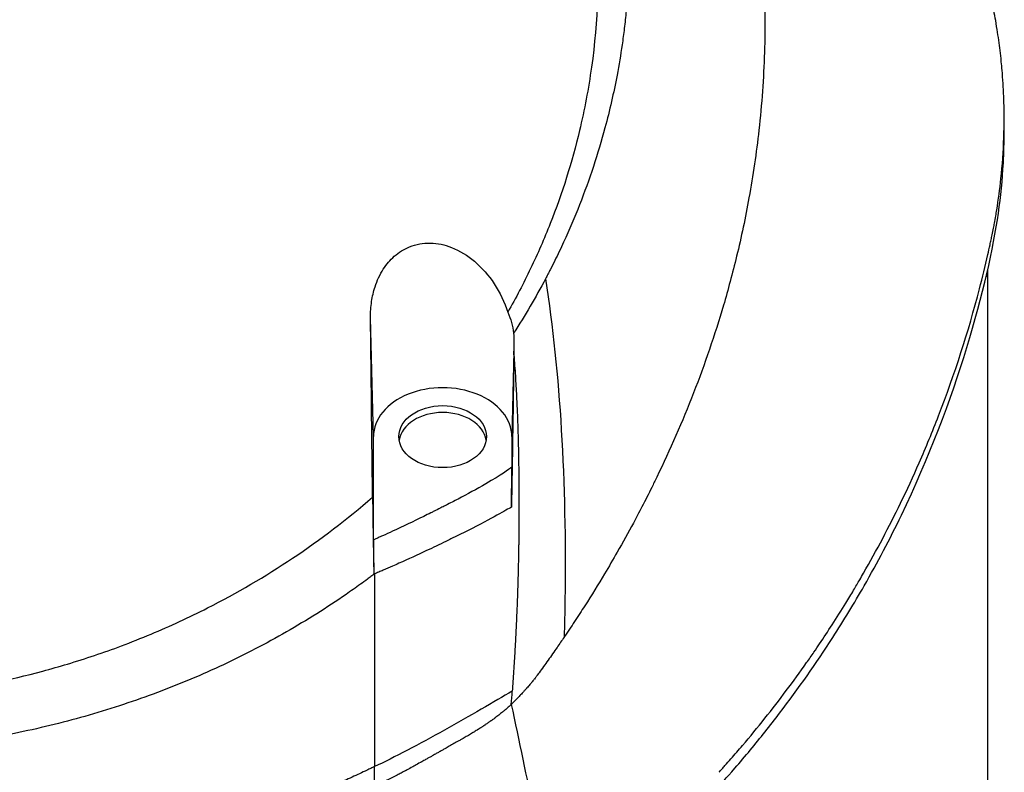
# Model space of a CAD drawing. Header units: millimetres. Extents: x 0 to 4378, y 0 to 2397.
# Tile 473 of 977: x 764 to 814, y 1211 to 1249. Entities that reach past the tile are written whole.
import ezdxf

# ---------------------------------------------------------------- set-up
doc = ezdxf.new("R2010")
doc.units = ezdxf.units.MM
doc.header["$LTSCALE"] = 0.2

# ---------------------------------------------------------------- blocks, each defined once
blk = doc.blocks.new('Blk$A14R2-0W24V')
for p, q in [((59.86, 743.523), (59.86, 744.231)), ((59, 736.439), (59, 661.9)), ((27.494, 727.904), (27.344, 734)), ((34.703, 732.295), (34.594, 727.904)), ((27.494, 722.607), (27.494, 727.904)), ((34.594, 727.904), (34.594, 726.337)), ((27.544, 709.981), (27.544, 710.975))]:
    blk.add_line(p, q)
for centre, major_axis, ratio, start_param, end_param in [((-0.149, 736.1), (59.149, 0), 0.050782, 6.283182, 6.324292), ((-0.149, 736.1), (59.149, 0), 0.99871, 0, 0.005663), ((31.044, 727.904), (3.55, 0), 0.707107, 0, 3.141593), ((31.044, 727.551), (2.25, 0), 0.707107, 0.111341, 3.030252), ((-117.941, 743), (107.627, -121.629), 0.893418, 0.714774, 0.719281)]:
    blk.add_ellipse(centre, major_axis=major_axis, ratio=ratio, start_param=start_param, end_param=end_param)
blk.add_ellipse((31.044, 727.904), major_axis=(-2.25, 0), ratio=0.707107)
for points, knots in [([(-0.102, 795.575), (-0.079, 795.575), (-0.037, 795.575), (0.055, 795.575), (0.095, 795.575), (0.213, 795.574), (0.292, 795.574), (0.528, 795.572), (0.685, 795.57), (1.158, 795.561), (1.473, 795.552), (2.418, 795.516), (3.047, 795.479), (4.931, 795.333), (6.184, 795.187), (9.917, 794.603), (12.376, 794.021), (15.453, 793.033), (16.132, 792.798), (17.574, 792.263), (18.333, 791.958), (19.949, 791.26), (20.798, 790.864), (22.587, 789.962), (23.526, 789.449), (26.898, 787.454), (29.213, 785.788), (31.93, 783.434), (32.492, 782.923), (33.59, 781.873), (34.125, 781.336), (35.677, 779.702), (36.653, 778.571), (37.789, 777.124), (38.003, 776.844), (38.391, 776.327), (38.563, 776.092), (38.931, 775.582), (39.128, 775.302), (39.418, 774.881), (39.513, 774.742), (39.696, 774.47), (39.789, 774.33), (39.975, 774.047), (40.065, 773.909), (40.243, 773.633), (40.332, 773.493), (40.508, 773.213), (40.596, 773.071), (40.85, 772.657), (41.016, 772.38), (41.252, 771.976), (41.336, 771.831), (41.499, 771.547), (41.579, 771.407), (41.724, 771.149), (41.796, 771.019), (42.041, 770.572), (42.221, 770.232), (42.433, 769.825), (42.501, 769.691), (42.658, 769.384), (42.741, 769.216), (42.872, 768.95), (42.915, 768.861), (43.11, 768.46), (43.265, 768.13), (43.449, 767.728), (43.488, 767.642), (43.566, 767.469), (43.604, 767.383), (43.718, 767.125), (43.794, 766.951), (44.163, 766.092), (44.446, 765.388), (44.849, 764.31), (44.978, 763.95), (45.167, 763.408), (45.229, 763.226), (45.351, 762.86), (45.411, 762.677), (45.499, 762.403), (45.529, 762.311), (45.586, 762.131), (45.614, 762.039), (45.669, 761.86), (45.695, 761.774), (45.749, 761.597), (45.776, 761.507), (45.917, 761.03), (46.015, 760.682), (46.208, 759.958), (46.299, 759.598), (46.43, 759.056), (46.472, 758.876), (46.551, 758.526), (46.591, 758.346), (46.647, 758.08), (46.665, 757.995), (46.749, 757.59), (46.812, 757.262), (47.292, 754.643), (47.676, 751.575), (47.516, 746.29), (47.421, 744.958), (47.143, 742.469), (46.974, 741.313), (46.583, 739.154), (46.371, 738.153), (46.024, 736.722), (45.913, 736.288), (45.688, 735.45), (45.574, 735.046), (44.561, 731.601), (43.392, 728.633), (41.949, 725.65), (41.862, 725.473), (41.612, 724.968), (41.444, 724.637), (41.197, 724.162), (41.122, 724.018), (40.976, 723.74), (40.903, 723.604), (40.566, 722.977), (40.288, 722.475), (39.79, 721.606), (39.574, 721.236), (39.024, 720.318), (38.686, 719.77), (38.168, 718.96), (37.993, 718.69), (37.728, 718.288), (37.639, 718.154), (37.505, 717.953), (37.46, 717.887), (37.393, 717.787), (37.37, 717.753), (37.315, 717.671), (37.29, 717.635), (37.28, 717.62)], [0.000001, 0.000001, 0.000001, 0.000001, 0.007145, 0.007145, 0.012487, 0.012487, 0.023172, 0.023172, 0.044526, 0.044526, 0.087152, 0.087152, 0.172519, 0.172519, 0.343296, 0.343296, 0.684832, 0.684832, 0.782442, 0.782442, 0.893925, 0.893925, 1.020792, 1.020792, 1.165754, 1.165754, 1.5523, 1.5523, 1.656, 1.656, 1.759472, 1.759472, 1.962548, 1.962548, 2.010788, 2.010788, 2.051037, 2.051037, 2.098595, 2.098595, 2.121977, 2.121977, 2.144106, 2.144106, 2.165078, 2.165078, 2.185897, 2.185897, 2.206927, 2.206927, 2.249257, 2.249257, 2.267476, 2.267476, 2.284385, 2.284385, 2.298691, 2.298691, 2.334972, 2.334972, 2.351514, 2.351514, 2.372635, 2.372635, 2.384046, 2.384046, 2.433545, 2.433545, 2.447203, 2.447203, 2.460457, 2.460457, 2.48758, 2.48758, 2.604591, 2.604591, 2.662837, 2.662837, 2.692059, 2.692059, 2.721315, 2.721315, 2.736067, 2.736067, 2.75119, 2.75119, 2.765744, 2.765744, 2.781644, 2.781644, 2.845833, 2.845833, 2.904565, 2.904565, 2.933488, 2.933488, 2.964036, 2.964036, 2.978504, 2.978504, 3.032725, 3.032725, 3.464483, 3.464483, 3.610423, 3.610423, 3.738069, 3.738069, 3.849625, 3.849625, 3.89841, 3.89841, 3.944167, 3.944167, 4.289561, 4.289561, 4.31145, 4.31145, 4.352034, 4.352034, 4.36965, 4.36965, 4.386161, 4.386161, 4.448116, 4.448116, 4.494326, 4.494326, 4.563724, 4.563724, 4.598531, 4.598531, 4.615935, 4.615935, 4.624637, 4.624637, 4.628988, 4.628988, 4.635352, 4.635352, 4.635352, 4.635352]), ([(-0.102, 792.023), (0.126, 792.023), (0.76, 792.024), (2.23, 791.95), (2.812, 791.906), (3.78, 791.811), (4.167, 791.768), (6.086, 791.525), (7.621, 791.246), (10.141, 790.651), (11.142, 790.378), (13.444, 789.661), (14.738, 789.19), (17.695, 787.952), (19.335, 787.141), (23.015, 785.015), (25.007, 783.622), (27.355, 781.651), (27.846, 781.219), (28.801, 780.334), (29.264, 779.884), (29.827, 779.309), (29.938, 779.195), (30.165, 778.957), (30.28, 778.835), (30.504, 778.595), (30.615, 778.475), (30.938, 778.12), (31.148, 777.884), (31.561, 777.407), (31.765, 777.167), (32.071, 776.795), (32.177, 776.665), (32.385, 776.406), (32.488, 776.276), (32.798, 775.882), (33.003, 775.613), (33.402, 775.078), (33.598, 774.809), (33.963, 774.292), (34.132, 774.046), (34.385, 773.668), (34.468, 773.543), (34.735, 773.134), (34.909, 772.859), (35.251, 772.304), (35.419, 772.024), (35.746, 771.464), (35.904, 771.184), (36.218, 770.614), (36.361, 770.345), (36.581, 769.92), (36.658, 769.768), (36.797, 769.491), (36.86, 769.362), (36.991, 769.094), (37.059, 768.951), (37.26, 768.522), (37.389, 768.239), (37.639, 767.671), (37.759, 767.387), (37.995, 766.812), (38.109, 766.523), (38.329, 765.948), (38.435, 765.657), (38.64, 765.076), (38.738, 764.787), (38.927, 764.206), (39.025, 763.891), (39.161, 763.431), (39.203, 763.286), (39.282, 763.01), (39.321, 762.867), (39.659, 761.62), (39.907, 760.499), (40.187, 758.873), (40.262, 758.378), (40.387, 757.415), (40.439, 756.948), (40.521, 756.041), (40.553, 755.602), (40.588, 754.96), (40.597, 754.753), (40.613, 754.344), (40.618, 754.144), (40.626, 753.753), (40.629, 753.559), (40.631, 752.991), (40.626, 752.609), (40.607, 751.895), (40.593, 751.542), (40.555, 750.858), (40.531, 750.527), (40.491, 750.046), (40.477, 749.892), (40.433, 749.439), (40.401, 749.143), (40.331, 748.571), (40.294, 748.29), (40.178, 747.491), (40.091, 746.97), (39.821, 745.543), (39.615, 744.643), (39.015, 742.412), (38.58, 741.092), (37.815, 739.152), (37.542, 738.512), (37.105, 737.563), (36.955, 737.248), (36.723, 736.78), (36.645, 736.624), (36.526, 736.391), (36.486, 736.314), (36.425, 736.198), (36.405, 736.159), (36.364, 736.082), (36.344, 736.044), (36.324, 736.005)], [0.000002, 0.000002, 0.000002, 0.000002, 0.068396, 0.068396, 0.113225, 0.113225, 0.143068, 0.143068, 0.261804, 0.261804, 0.340398, 0.340398, 0.445112, 0.445112, 0.58476, 0.58476, 0.770646, 0.770646, 0.820914, 0.820914, 0.870505, 0.870505, 0.882769, 0.882769, 0.895757, 0.895757, 0.908699, 0.908699, 0.933689, 0.933689, 0.958342, 0.958342, 0.971541, 0.971541, 0.985008, 0.985008, 1.012116, 1.012116, 1.039467, 1.039467, 1.064342, 1.064342, 1.077017, 1.077017, 1.103525, 1.103525, 1.129763, 1.129763, 1.156377, 1.156377, 1.183318, 1.183318, 1.195097, 1.195097, 1.205034, 1.205034, 1.215755, 1.215755, 1.236325, 1.236325, 1.256757, 1.256757, 1.277456, 1.277456, 1.298369, 1.298369, 1.31914, 1.31914, 1.338917, 1.338917, 1.348349, 1.348349, 1.358318, 1.358318, 1.436393, 1.436393, 1.470506, 1.470506, 1.502489, 1.502489, 1.53257, 1.53257, 1.546517, 1.546517, 1.559977, 1.559977, 1.573067, 1.573067, 1.598315, 1.598315, 1.621948, 1.621948, 1.64382, 1.64382, 1.654133, 1.654133, 1.674222, 1.674222, 1.692702, 1.692702, 1.72678, 1.72678, 1.786154, 1.786154, 1.875164, 1.875164, 1.919672, 1.919672, 1.941935, 1.941935, 1.953066, 1.953066, 1.958631, 1.958631, 1.961414, 1.961414, 1.964192, 1.964192, 1.964192, 1.964192]), ([(45.228, 710.683), (45.238, 710.694), (45.368, 710.839), (45.432, 710.91), (45.483, 710.967), (45.635, 711.138), (45.736, 711.252), (46.037, 711.596), (46.235, 711.825), (46.823, 712.518), (47.207, 712.984), (48.331, 714.393), (49.044, 715.346), (49.848, 716.489), (49.975, 716.671), (50.195, 716.991), (50.29, 717.131), (50.602, 717.595), (50.818, 717.922), (51.266, 718.616), (51.503, 718.991), (51.869, 719.588), (52.003, 719.808), (52.241, 720.208), (52.346, 720.386), (52.514, 720.675), (52.578, 720.785), (53.321, 722.081), (53.953, 723.278), (54.875, 725.178), (55.195, 725.871), (55.85, 727.365), (56.181, 728.167), (57.324, 731.121), (58.023, 733.298), (58.746, 736.075), (58.888, 736.657), (59.061, 737.412), (59.099, 737.582), (59.154, 737.831), (59.172, 737.916), (59.209, 738.086), (59.227, 738.173), (59.269, 738.376), (59.292, 738.487), (59.331, 738.687), (59.347, 738.772), (59.385, 738.979), (59.408, 739.103), (59.447, 739.33), (59.464, 739.433), (59.567, 740.07), (59.639, 740.605), (59.77, 741.837), (59.819, 742.534), (59.867, 743.938), (59.865, 744.645), (59.821, 745.804), (59.793, 746.257), (59.746, 746.812), (59.736, 746.915), (59.709, 747.204), (59.689, 747.39), (59.626, 747.935), (59.578, 748.294), (59.492, 748.851), (59.459, 749.051), (59.394, 749.424), (59.362, 749.596), (59.313, 749.849), (59.298, 749.928), (59.268, 750.075), (59.255, 750.14), (59.225, 750.281), (59.209, 750.359), (59.148, 750.642), (59.103, 750.85), (58.982, 751.39), (58.905, 751.719), (58.773, 752.266), (58.718, 752.488), (58.615, 752.89), (58.57, 753.065), (58.482, 753.401), (58.439, 753.559), (58.351, 753.879), (58.307, 754.04), (58.191, 754.448), (58.123, 754.686), (57.986, 755.148), (57.92, 755.367), (57.762, 755.876), (57.671, 756.165), (57.444, 756.862), (57.306, 757.27), (56.302, 760.138), (55.269, 762.568), (53.82, 765.421), (53.578, 765.881), (53.208, 766.565), (53.086, 766.787), (52.42, 767.979), (51.849, 768.939), (50.939, 770.373), (50.624, 770.854), (49.912, 771.906), (49.513, 772.475), (48.776, 773.487), (48.443, 773.93), (47.454, 775.212), (46.777, 776.042), (44.785, 778.354), (43.405, 779.808), (40.724, 782.352), (39.455, 783.462), (37.499, 785.029), (36.861, 785.519), (34.947, 786.931), (33.627, 787.828), (30.962, 789.485), (29.622, 790.25), (28.025, 791.081), (27.814, 791.19), (27.602, 791.297)], [-6.38032, -6.38032, -6.38032, -6.38032, -6.37821, -6.37821, -6.369846, -6.369846, -6.353117, -6.353117, -6.319657, -6.319657, -6.25276, -6.25276, -6.118821, -6.118821, -6.093562, -6.093562, -6.074245, -6.074245, -6.02934, -6.02934, -5.977241, -5.977241, -5.946683, -5.946683, -5.922148, -5.922148, -5.906985, -5.906985, -5.744468, -5.744468, -5.651851, -5.651851, -5.545767, -5.545767, -5.263109, -5.263109, -5.188236, -5.188236, -5.166424, -5.166424, -5.156096, -5.156096, -5.145051, -5.145051, -5.130591, -5.130591, -5.12026, -5.12026, -5.104932, -5.104932, -5.092289, -5.092289, -5.026821, -5.026821, -4.941899, -4.941899, -4.85599, -4.85599, -4.800726, -4.800726, -4.788117, -4.788117, -4.765241, -4.765241, -4.721287, -4.721287, -4.696404, -4.696404, -4.675122, -4.675122, -4.664727, -4.664727, -4.65667, -4.65667, -4.64693, -4.64693, -4.620997, -4.620997, -4.580201, -4.580201, -4.553194, -4.553194, -4.530725, -4.530725, -4.50998, -4.50998, -4.488898, -4.488898, -4.457903, -4.457903, -4.429176, -4.429176, -4.391259, -4.391259, -4.337563, -4.337563, -4.012989, -4.012989, -3.949041, -3.949041, -3.91815, -3.91815, -3.78308, -3.78308, -3.714321, -3.714321, -3.631782, -3.631782, -3.566461, -3.566461, -3.442027, -3.442027, -3.2143, -3.2143, -3.028646, -3.028646, -2.942037, -2.942037, -2.774506, -2.774506, -2.616657, -2.616657, -2.592701, -2.592701, -2.592701, -2.592701]), ([(-0.102, 788.899), (-0.073, 788.899), (-0.05, 788.899), (0.001, 788.899), (0.027, 788.899), (0.104, 788.899), (0.156, 788.899), (0.311, 788.898), (0.414, 788.896), (0.728, 788.891), (0.937, 788.885), (1.592, 788.861), (2.038, 788.836), (3.597, 788.718), (4.724, 788.578), (7.384, 788.135), (8.926, 787.786), (11.398, 787.083), (12.352, 786.775), (14.431, 786.022), (15.551, 785.562), (17.307, 784.751), (17.96, 784.43), (19.399, 783.673), (20.182, 783.229), (21.981, 782.128), (22.985, 781.452), (24.768, 780.129), (25.556, 779.496), (27.169, 778.096), (27.985, 777.323), (29.629, 775.624), (30.447, 774.693), (31.974, 772.772), (32.685, 771.783), (34.002, 769.745), (34.609, 768.694), (35.701, 766.559), (36.188, 765.477), (37.052, 763.267), (37.429, 762.139), (39.032, 756.384), (39.351, 751.603), (38.529, 745.767), (38.323, 744.68), (37.68, 741.985), (37.179, 740.391), (36.257, 738.055), (35.922, 737.286), (35.195, 735.769), (34.804, 735.021), (34.388, 734.286)], [0.000001, 0.000001, 0.000001, 0.000001, 0.008819, 0.008819, 0.017845, 0.017845, 0.035907, 0.035907, 0.072142, 0.072142, 0.145603, 0.145603, 0.301293, 0.301293, 0.697737, 0.697737, 1.249707, 1.249707, 1.602664, 1.602664, 2.030274, 2.030274, 2.287608, 2.287608, 2.606643, 2.606643, 3.037233, 3.037233, 3.398935, 3.398935, 3.802667, 3.802667, 4.249499, 4.249499, 4.690315, 4.690315, 5.13136, 5.13136, 5.56388, 5.56388, 5.998967, 5.998967, 7.754062, 7.754062, 8.158838, 8.158838, 8.768034, 8.768034, 9.073949, 9.073949, 9.380631, 9.380631, 9.380631, 9.380631]), ([(45.228, 709.975), (45.266, 710.018), (45.599, 710.384), (46.308, 711.202), (46.571, 711.512), (47.347, 712.446), (47.85, 713.076), (49.305, 714.98), (50.207, 716.264), (51.63, 718.475), (52.165, 719.356), (53.362, 721.448), (53.996, 722.654), (57.421, 729.741), (59.051, 735.795), (59.686, 740.226), (59.772, 741.092), (59.846, 742.48), (59.86, 743.002), (59.86, 743.523)], [0.000001, 0.000001, 0.000001, 0.000001, 0.0213239, 0.0213239, 0.0342097, 0.0342097, 0.0599716, 0.0599716, 0.1113356, 0.1113356, 0.1451792, 0.1451792, 0.190053, 0.190053, 0.4062821, 0.4062821, 0.4585403, 0.4585403, 0.4899172, 0.4899172, 0.4899172, 0.4899172]), ([(27.344, 734), (27.341, 734.283), (27.359, 734.564), (27.438, 735.096), (27.495, 735.347), (27.677, 735.911), (27.818, 736.219), (28.158, 736.744), (28.346, 736.967), (28.796, 737.362), (29.058, 737.526), (29.683, 737.778), (30.043, 737.842), (30.782, 737.828), (31.147, 737.75), (31.926, 737.448), (32.324, 737.2), (33.066, 736.57), (33.404, 736.177), (33.982, 735.296), (34.218, 734.8), (34.388, 734.286)], [-1.145302, -1.145302, -1.145302, -1.145302, -1.059491, -1.059491, -0.980714, -0.980714, -0.876445, -0.876445, -0.785249, -0.785249, -0.687794, -0.687794, -0.572651, -0.572651, -0.457465, -0.457465, -0.316409, -0.316409, -0.162715, -0.162715, -0.000001, -0.000001, -0.000001, -0.000001]), ([(58.999, 736.435), (58.999, 736.366), (59, 736.297), (59, 736.185), (59, 736.142), (59, 736.1)], [0.998396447, 0.998396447, 0.998396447, 0.998396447, 0.999388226, 0.999388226, 1, 1, 1, 1]), ([(36.324, 736.005), (36.071, 735.529), (35.808, 735.057), (35.261, 734.125), (34.977, 733.663), (34.683, 733.208)], [0.000026, 0.000026, 0.000026, 0.000026, 0.1679092, 0.1679092, 0.336286, 0.336286, 0.336286, 0.336286]), ([(36.324, 736.005), (37.073, 731.139), (37.404, 725.642), (37.311, 718.89), (37.298, 718.259), (37.28, 717.62)], [-1, -1, -1, -1, -0.092566, -0.092566, 0, 0, 0, 0]), ([(34.388, 734.286), (34.463, 734.113), (34.525, 733.937), (34.624, 733.576), (34.661, 733.393), (34.683, 733.208)], [-0.1192454, -0.1192454, -0.1192454, -0.1192454, -0.0596227, -0.0596227, 0, 0, 0, 0]), ([(27.446, 724.797), (27.428, 726.338), (27.411, 727.873), (27.377, 730.942), (27.36, 732.472), (27.344, 734)], [0.000001, 0.000001, 0.000001, 0.000001, 0.4635264, 0.4635264, 0.9270517, 0.9270517, 0.9270517, 0.9270517]), ([(34.683, 733.208), (34.692, 733.054), (34.698, 732.9), (34.701, 732.745), (34.704, 732.595), (34.705, 732.445), (34.703, 732.295)], [-0.09380006, -0.09380006, -0.09380006, -0.09380006, -0.04608725, -0.04608725, -0.04608725, -0.000001, -0.000001, -0.000001, -0.000001]), ([(34.7, 732.109), (34.7, 732.14), (34.701, 732.171), (34.702, 732.233), (34.702, 732.264), (34.703, 732.295)], [-0.0189743, -0.0189743, -0.0189743, -0.0189743, -0.00948198, -0.00948198, -0.000001, -0.000001, -0.000001, -0.000001]), ([(34.7, 732.109), (34.68, 730.794), (34.66, 729.487), (34.62, 726.894), (34.599, 725.616), (34.578, 724.291)], [0.0000394, 0.0000394, 0.0000394, 0.0000394, 0.4036461, 0.4036461, 0.8072123, 0.8072123, 0.8072123, 0.8072123]), ([(34.7, 732.109), (34.728, 731.738), (34.753, 731.375), (34.775, 731.022), (34.797, 730.668), (34.816, 730.324), (34.833, 729.989), (34.834, 729.973), (34.835, 729.956), (34.835, 729.939), (34.851, 729.622), (34.865, 729.315), (34.877, 729.016), (34.886, 728.776), (34.894, 728.543), (34.902, 728.315), (34.904, 728.244), (34.906, 728.174), (34.908, 728.104), (34.914, 727.922), (34.919, 727.744), (34.923, 727.57), (34.926, 727.464), (34.928, 727.359), (34.93, 727.256), (34.931, 727.212), (34.932, 727.169), (34.933, 727.121), (34.933, 727.116), (34.933, 727.111), (34.933, 727.106), (34.934, 727.076), (34.935, 727.044), (34.935, 727.008), (34.937, 726.908), (34.939, 726.806), (34.941, 726.703), (34.941, 726.689), (34.941, 726.676), (34.942, 726.662), (34.943, 726.559), (34.945, 726.455), (34.946, 726.354), (34.946, 726.344), (34.946, 726.334), (34.946, 726.324), (34.948, 726.174), (34.95, 726.028), (34.951, 725.888), (34.952, 725.819), (34.953, 725.752), (34.953, 725.686), (34.954, 725.54), (34.955, 725.4), (34.956, 725.267), (34.956, 725.217), (34.956, 725.167), (34.956, 725.119), (34.957, 724.975), (34.957, 724.84), (34.957, 724.712), (34.957, 724.683), (34.957, 724.654), (34.957, 724.625), (34.957, 724.593), (34.957, 724.562), (34.957, 724.54), (34.957, 724.536), (34.957, 724.532), (34.957, 724.529), (34.957, 724.489), (34.957, 724.45), (34.957, 724.409), (34.957, 724.385), (34.957, 724.361), (34.957, 724.335), (34.957, 724.316), (34.957, 724.295), (34.957, 724.274), (34.957, 724.247), (34.957, 724.218), (34.957, 724.188), (34.957, 724.161), (34.957, 724.132), (34.957, 724.103), (34.957, 724.095), (34.957, 724.087), (34.957, 724.08), (34.957, 724.054), (34.957, 724.028), (34.957, 724), (34.957, 723.975), (34.957, 723.949), (34.957, 723.922), (34.957, 723.896), (34.957, 723.87), (34.957, 723.843), (34.957, 723.818), (34.957, 723.792), (34.957, 723.766), (34.957, 723.759), (34.957, 723.752), (34.957, 723.745), (34.957, 723.722), (34.957, 723.698), (34.957, 723.673), (34.957, 723.65), (34.957, 723.627), (34.956, 723.603), (34.956, 723.576), (34.956, 723.549), (34.956, 723.522), (34.956, 723.497), (34.956, 723.473), (34.956, 723.448), (34.956, 723.425), (34.956, 723.401), (34.955, 723.378), (34.955, 723.362), (34.955, 723.347), (34.955, 723.331), (34.955, 723.304), (34.955, 723.276), (34.955, 723.248), (34.954, 723.219), (34.954, 723.189), (34.954, 723.159), (34.954, 723.13), (34.954, 723.101), (34.953, 723.071), (34.953, 723.038), (34.953, 723.004), (34.952, 722.969), (34.952, 722.931), (34.952, 722.891), (34.951, 722.852), (34.951, 722.846), (34.951, 722.841), (34.951, 722.836), (34.951, 722.825), (34.951, 722.815), (34.951, 722.804), (34.951, 722.769), (34.95, 722.734), (34.95, 722.7), (34.949, 722.669), (34.949, 722.639), (34.949, 722.61), (34.948, 722.585), (34.948, 722.561), (34.948, 722.54), (34.948, 722.516), (34.947, 722.496), (34.947, 722.478), (34.946, 722.41), (34.945, 722.343), (34.944, 722.275), (34.942, 722.143), (34.94, 722.011), (34.938, 721.879), (34.936, 721.748), (34.933, 721.616), (34.93, 721.484), (34.927, 721.352), (34.924, 721.22), (34.921, 721.089), (34.918, 720.979), (34.916, 720.869), (34.913, 720.76), (34.91, 720.65), (34.906, 720.541), (34.903, 720.431), (34.9, 720.321), (34.896, 720.212), (34.893, 720.102), (34.889, 719.982), (34.885, 719.862), (34.88, 719.741), (34.876, 719.621), (34.872, 719.501), (34.867, 719.38), (34.863, 719.26), (34.858, 719.14), (34.853, 719.019), (34.848, 718.905), (34.843, 718.79), (34.838, 718.676), (34.833, 718.561), (34.828, 718.447), (34.823, 718.332), (34.817, 718.218), (34.812, 718.103), (34.806, 717.988), (34.801, 717.871), (34.795, 717.754), (34.789, 717.637), (34.783, 717.52), (34.776, 717.403), (34.77, 717.286), (34.764, 717.169), (34.757, 717.052), (34.751, 716.935), (34.744, 716.82), (34.737, 716.704), (34.731, 716.589), (34.724, 716.473), (34.717, 716.358), (34.71, 716.242), (34.703, 716.127), (34.695, 716.012), (34.688, 715.896), (34.681, 715.78), (34.673, 715.664), (34.665, 715.548), (34.658, 715.433), (34.65, 715.317), (34.642, 715.201), (34.634, 715.085), (34.626, 714.969), (34.617, 714.853)], [0.0000319, 0.0000319, 0.0000319, 0.0000319, 0.0474704, 0.0474704, 0.0474704, 0.0949017, 0.0949017, 0.0949017, 0.0972927, 0.0972927, 0.0972927, 0.1422803, 0.1422803, 0.1422803, 0.178402, 0.178402, 0.178402, 0.1896306, 0.1896306, 0.1896306, 0.2189908, 0.2189908, 0.2189908, 0.2369437, 0.2369437, 0.2369437, 0.2445131, 0.2445131, 0.2445131, 0.2452972, 0.2452972, 0.2452972, 0.25, 0.25, 0.25, 0.263183, 0.263183, 0.263183, 0.2649131, 0.2649131, 0.2649131, 0.278149, 0.278149, 0.278149, 0.2794293, 0.2794293, 0.2794293, 0.2991717, 0.2991717, 0.2991717, 0.3088387, 0.3088387, 0.3088387, 0.3301759, 0.3301759, 0.3301759, 0.338238, 0.338238, 0.338238, 0.3621179, 0.3621179, 0.3621179, 0.3676249, 0.3676249, 0.3676249, 0.3738056, 0.3738056, 0.3738056, 0.375, 0.375, 0.375, 0.3889516, 0.3889516, 0.3889516, 0.3967248, 0.3967248, 0.3967248, 0.4026395, 0.4026395, 0.4026395, 0.4100034, 0.4100034, 0.4100034, 0.4167465, 0.4167465, 0.4167465, 0.4184496, 0.4184496, 0.4184496, 0.424101, 0.424101, 0.424101, 0.4293788, 0.4293788, 0.4293788, 0.4343434, 0.4343434, 0.4343434, 0.4389381, 0.4389381, 0.4389381, 0.4401748, 0.4401748, 0.4401748, 0.4442469, 0.4442469, 0.4442469, 0.4480861, 0.4480861, 0.4480861, 0.4523532, 0.4523532, 0.4523532, 0.4561438, 0.4561438, 0.4561438, 0.459643, 0.459643, 0.459643, 0.4619004, 0.4619004, 0.4619004, 0.4658221, 0.4658221, 0.4658221, 0.4699847, 0.4699847, 0.4699847, 0.4738643, 0.4738643, 0.4738643, 0.4781868, 0.4781868, 0.4781868, 0.4829905, 0.4829905, 0.4829905, 0.4836267, 0.4836267, 0.4836267, 0.4849138, 0.4849138, 0.4849138, 0.4891474, 0.4891474, 0.4891474, 0.4929914, 0.4929914, 0.4929914, 0.4963899, 0.4963899, 0.4963899, 0.5, 0.5, 0.5, 0.5135797, 0.5135797, 0.5135797, 0.5401109, 0.5401109, 0.5401109, 0.566583, 0.566583, 0.566583, 0.5929927, 0.5929927, 0.5929927, 0.6149176, 0.6149176, 0.6149176, 0.636795, 0.636795, 0.636795, 0.6586229, 0.6586229, 0.6586229, 0.6825461, 0.6825461, 0.6825461, 0.7064051, 0.7064051, 0.7064051, 0.7301976, 0.7301976, 0.7301976, 0.7528121, 0.7528121, 0.7528121, 0.7753623, 0.7753623, 0.7753623, 0.7978464, 0.7978464, 0.7978464, 0.8207696, 0.8207696, 0.8207696, 0.8436202, 0.8436202, 0.8436202, 0.8663962, 0.8663962, 0.8663962, 0.8888048, 0.8888048, 0.8888048, 0.9111376, 0.9111376, 0.9111376, 0.9333933, 0.9333933, 0.9333933, 0.9556763, 0.9556763, 0.9556763, 0.9778786, 0.9778786, 0.9778786, 1, 1, 1, 1]), ([(34.594, 726.337), (34.429, 726.213), (34.066, 725.946), (32.799, 725.217), (32.303, 724.949), (31.624, 724.593), (31.433, 724.495), (31.208, 724.38), (31.197, 724.374), (31.105, 724.328), (31.027, 724.288), (30.824, 724.186), (30.689, 724.119), (30.547, 724.048), (30.495, 724.022), (30.32, 723.935), (30.196, 723.874), (29.538, 723.552), (29.013, 723.302), (28.303, 722.974), (28.129, 722.894), (27.881, 722.781), (27.805, 722.747), (27.691, 722.695), (27.652, 722.678), (27.573, 722.642), (27.534, 722.625), (27.494, 722.607)], [0.000001, 0.000001, 0.000001, 0.000001, 0.0724166, 0.0724166, 0.1133067, 0.1133067, 0.1313759, 0.1313759, 0.1323772, 0.1323772, 0.1391198, 0.1391198, 0.1496427, 0.1496427, 0.1569686, 0.1569686, 0.1732045, 0.1732045, 0.2446227, 0.2446227, 0.2675705, 0.2675705, 0.2775712, 0.2775712, 0.2827318, 0.2827318, 0.287926, 0.287926, 0.287926, 0.287926]), ([(34.578, 724.291), (34.58, 724.632), (34.583, 724.974), (34.589, 725.655), (34.592, 725.997), (34.594, 726.337)], [-0.2156708, -0.2156708, -0.2156708, -0.2156708, -0.1078472, -0.1078472, -0.000001, -0.000001, -0.000001, -0.000001]), ([(-27.446, 724.732), (-26.147, 723.61), (-24.774, 722.569), (-21.938, 720.682), (-20.479, 719.834), (-18.026, 718.594), (-17.061, 718.15), (-15.577, 717.532), (-15.069, 717.332), (-14.097, 716.969), (-13.629, 716.804), (-12.267, 716.348), (-11.362, 716.077), (-8.734, 715.38), (-6.986, 715.026), (-4.936, 714.738), (-4.637, 714.699), (-4.041, 714.629), (-3.747, 714.597), (-2.711, 714.497), (-1.953, 714.445), (-0.842, 714.406), (-0.487, 714.399), (0.063, 714.397), (0.259, 714.399), (0.783, 714.407), (1.113, 714.416), (1.766, 714.446), (2.091, 714.465), (2.714, 714.509), (3.021, 714.535), (3.995, 714.628), (4.661, 714.708), (7.075, 715.056), (8.815, 715.415), (10.948, 715.989), (11.373, 716.11), (12.725, 716.517), (13.647, 716.828), (15.066, 717.36), (15.576, 717.562), (17.065, 718.185), (18.031, 718.632), (20.485, 719.879), (21.943, 720.732), (24.779, 722.627), (26.15, 723.672), (27.446, 724.797)], [0.000001, 0.000001, 0.000001, 0.000001, 0.526911, 0.526911, 1.040053, 1.040053, 1.36277, 1.36277, 1.527774, 1.527774, 1.678311, 1.678311, 1.964147, 1.964147, 2.503781, 2.503781, 2.596, 2.596, 2.686992, 2.686992, 2.916476, 2.916476, 3.023292, 3.023292, 3.082836, 3.082836, 3.183267, 3.183267, 3.282174, 3.282174, 3.378808, 3.378808, 3.588827, 3.588827, 4.135868, 4.135868, 4.272691, 4.272691, 4.575176, 4.575176, 4.745351, 4.745351, 5.076734, 5.076734, 5.603057, 5.603057, 6.143681, 6.143681, 6.143681, 6.143681]), ([(27.446, 724.797), (27.456, 724.137), (27.467, 723.478), (27.488, 722.162), (27.499, 721.504), (27.51, 720.847)], [-0.4140682, -0.4140682, -0.4140682, -0.4140682, -0.2070417, -0.2070417, -0.000001, -0.000001, -0.000001, -0.000001]), ([(34.578, 724.291), (34.299, 724.129), (33.604, 723.729), (32.037, 722.935), (31.75, 722.792), (31.385, 722.613), (31.299, 722.571), (30.883, 722.368), (30.554, 722.211), (29.755, 721.835), (29.275, 721.615), (28.691, 721.355), (28.579, 721.305), (28.31, 721.187), (28.15, 721.118), (27.915, 721.017), (27.839, 720.985), (27.726, 720.937), (27.689, 720.922), (27.617, 720.891), (27.581, 720.876), (27.544, 720.861)], [0.000001, 0.000001, 0.000001, 0.000001, 0.1091807, 0.1091807, 0.1330208, 0.1330208, 0.1401385, 0.1401385, 0.1649487, 0.1649487, 0.1999101, 0.1999101, 0.2081001, 0.2081001, 0.2197565, 0.2197565, 0.2252849, 0.2252849, 0.2279659, 0.2279659, 0.230588, 0.230588, 0.230588, 0.230588]), ([(27.494, 722.607), (27.497, 722.314), (27.5, 722.02), (27.503, 721.578), (27.505, 721.428), (27.507, 721.206), (27.507, 721.133), (27.509, 720.989), (27.51, 720.861), (27.51, 720.847)], [-0.0366125, -0.0366125, -0.0366125, -0.0366125, -0.01830625, -0.01830625, -0.00898314, -0.00898314, -0.00444968, -0.00444968, -0.000001, -0.000001, -0.000001, -0.000001]), ([(27.544, 720.861), (27.485, 720.816), (27.425, 720.772), (27.365, 720.727), (27.305, 720.682), (27.245, 720.637), (27.184, 720.593), (27.064, 720.504), (26.943, 720.416), (26.821, 720.328), (26.578, 720.153), (26.333, 719.98), (26.086, 719.81), (25.591, 719.469), (25.089, 719.138), (24.579, 718.817), (23.558, 718.175), (22.508, 717.573), (21.43, 717.013), (20.352, 716.453), (19.248, 715.935), (18.12, 715.46), (16.993, 714.985), (15.843, 714.553), (14.673, 714.165), (13.504, 713.777), (12.315, 713.434), (11.112, 713.136), (9.909, 712.838), (8.691, 712.585), (7.463, 712.378), (6.849, 712.274), (6.232, 712.182), (5.613, 712.101), (4.994, 712.021), (4.373, 711.952), (3.751, 711.896), (3.128, 711.84), (2.504, 711.796), (1.878, 711.766), (1.565, 711.751), (1.251, 711.74), (0.937, 711.732), (0.625, 711.725), (0.312, 711.721), (0, 711.721), (-0.313, 711.721), (-0.625, 711.725), (-0.938, 711.733), (-1.25, 711.74), (-1.562, 711.752), (-1.874, 711.767), (-2.498, 711.797), (-3.121, 711.841), (-3.743, 711.898), (-4.365, 711.955), (-4.985, 712.024), (-5.603, 712.106), (-6.221, 712.187), (-6.838, 712.28), (-7.452, 712.385), (-8.679, 712.595), (-9.897, 712.851), (-11.101, 713.153), (-12.305, 713.454), (-13.494, 713.8), (-14.665, 714.192), (-15.836, 714.583), (-16.988, 715.019), (-18.117, 715.498), (-19.246, 715.977), (-20.352, 716.499), (-21.431, 717.063), (-22.51, 717.626), (-23.561, 718.231), (-24.582, 718.874), (-25.092, 719.196), (-25.594, 719.528), (-26.088, 719.869), (-26.335, 720.039), (-26.58, 720.212), (-26.823, 720.388), (-26.944, 720.475), (-27.065, 720.563), (-27.185, 720.652), (-27.245, 720.697), (-27.305, 720.741), (-27.365, 720.786), (-27.413, 720.822), (-27.461, 720.857), (-27.509, 720.893)], [0, 0, 0, 0, 0.003914, 0.003914, 0.003914, 0.007828, 0.007828, 0.007828, 0.015656, 0.015656, 0.015656, 0.031312, 0.031312, 0.031312, 0.062623, 0.062623, 0.062623, 0.125247, 0.125247, 0.125247, 0.18787, 0.18787, 0.18787, 0.250493, 0.250493, 0.250493, 0.313116, 0.313116, 0.313116, 0.37574, 0.37574, 0.37574, 0.407051, 0.407051, 0.407051, 0.438363, 0.438363, 0.438363, 0.469675, 0.469675, 0.469675, 0.485368, 0.485368, 0.485368, 0.500986, 0.500986, 0.500986, 0.516605, 0.516605, 0.516605, 0.532223, 0.532223, 0.532223, 0.56346, 0.56346, 0.56346, 0.594697, 0.594697, 0.594697, 0.625934, 0.625934, 0.625934, 0.688408, 0.688408, 0.688408, 0.750881, 0.750881, 0.750881, 0.813355, 0.813355, 0.813355, 0.875829, 0.875829, 0.875829, 0.938303, 0.938303, 0.938303, 0.969539, 0.969539, 0.969539, 0.985158, 0.985158, 0.985158, 0.992967, 0.992967, 0.992967, 0.996872, 0.996872, 0.996872, 1, 1, 1, 1]), ([(27.51, 720.847), (27.516, 720.849), (27.521, 720.852), (27.533, 720.856), (27.538, 720.859), (27.544, 720.861)], [-0.004802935, -0.004802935, -0.004802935, -0.004802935, -0.002367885, -0.002367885, 0, 0, 0, 0]), ([(27.544, 720.861), (27.544, 720.648), (27.544, 720.317), (27.544, 719.884), (27.544, 719.384), (27.544, 719.038), (27.544, 718.767), (27.544, 718.455), (27.544, 718.098), (27.544, 717.697), (27.544, 717.318), (27.544, 716.962), (27.544, 716.628), (27.544, 716.284), (27.544, 715.928), (27.544, 715.562), (27.544, 715.202), (27.544, 714.848), (27.544, 714.499), (27.544, 714.148), (27.544, 713.795), (27.544, 713.439), (27.544, 713.085), (27.544, 712.732), (27.544, 712.382), (27.544, 712.03), (27.544, 711.679), (27.544, 711.327), (27.544, 711.092), (27.544, 710.975)], [0, 0, 0, 0, 0.0897132, 0.1414804, 0.1932476, 0.2191312, 0.2450148, 0.2708984, 0.3096449, 0.3483914, 0.3871379, 0.4193782, 0.4516185, 0.4838587, 0.5192811, 0.5547035, 0.5901259, 0.6238896, 0.6576534, 0.6914171, 0.7259458, 0.7604744, 0.795003, 0.8290876, 0.8631723, 0.8972569, 0.9315046, 0.9657523, 1, 1, 1, 1]), ([(37.28, 717.62), (37.16, 717.443), (37.039, 717.267), (36.917, 717.091), (36.764, 716.871), (36.61, 716.652), (36.454, 716.432), (36.301, 716.217), (36.146, 716.002), (35.989, 715.785), (35.966, 715.754), (35.941, 715.719), (35.917, 715.688), (35.908, 715.674), (35.898, 715.661), (35.889, 715.649), (35.869, 715.622), (35.853, 715.6), (35.835, 715.576), (35.828, 715.567), (35.821, 715.558), (35.814, 715.549), (35.795, 715.524), (35.774, 715.497), (35.752, 715.469), (35.749, 715.465), (35.746, 715.461), (35.743, 715.457), (35.725, 715.434), (35.706, 715.409), (35.687, 715.386), (35.682, 715.38), (35.677, 715.374), (35.673, 715.368), (35.632, 715.317), (35.589, 715.266), (35.546, 715.214), (35.539, 715.205), (35.531, 715.196), (35.523, 715.187), (35.475, 715.129), (35.424, 715.071), (35.372, 715.012), (35.367, 715.005), (35.361, 714.999), (35.355, 714.992), (35.345, 714.981), (35.335, 714.97), (35.327, 714.961), (35.324, 714.958), (35.322, 714.955), (35.32, 714.953), (35.287, 714.916), (35.252, 714.878), (35.216, 714.838), (35.186, 714.806), (35.156, 714.773), (35.123, 714.738), (35.075, 714.686), (35.022, 714.631), (34.966, 714.572), (34.943, 714.549), (34.92, 714.524), (34.896, 714.499), (34.888, 714.492), (34.881, 714.484), (34.873, 714.476), (34.834, 714.435), (34.792, 714.393), (34.75, 714.35), (34.744, 714.344), (34.738, 714.338), (34.732, 714.332), (34.711, 714.311), (34.69, 714.29), (34.669, 714.268), (34.663, 714.262), (34.656, 714.256), (34.65, 714.249), (34.625, 714.225), (34.6, 714.199), (34.575, 714.174), (34.574, 714.173), (34.572, 714.171), (34.571, 714.17), (34.57, 714.169), (34.57, 714.169), (34.569, 714.168), (34.569, 714.168), (34.568, 714.167), (34.568, 714.167), (34.568, 714.167), (34.568, 714.167), (34.568, 714.167), (34.567, 714.167), (34.567, 714.166), (34.567, 714.166), (34.567, 714.166), (34.567, 714.166), (34.567, 714.166)], [-1, -1, -1, -1, -0.855477, -0.855477, -0.855477, -0.675493, -0.675493, -0.675493, -0.5, -0.5, -0.5, -0.474711, -0.474711, -0.474711, -0.463963, -0.463963, -0.463963, -0.439193, -0.439193, -0.439193, -0.430225, -0.430225, -0.430225, -0.405156, -0.405156, -0.405156, -0.40162, -0.40162, -0.40162, -0.38023, -0.38023, -0.38023, -0.375, -0.375, -0.375, -0.328373, -0.328373, -0.328373, -0.320302, -0.320302, -0.320302, -0.268434, -0.268434, -0.268434, -0.262722, -0.262722, -0.262722, -0.252966, -0.252966, -0.252966, -0.25, -0.25, -0.25, -0.203991, -0.203991, -0.203991, -0.16731, -0.16731, -0.16731, -0.11266, -0.11266, -0.11266, -0.090513, -0.090513, -0.090513, -0.083655, -0.083655, -0.083655, -0.048033, -0.048033, -0.048033, -0.043245, -0.043245, -0.043245, -0.026118, -0.026118, -0.026118, -0.021188, -0.021188, -0.021188, -0.001949, -0.001949, -0.001949, -0.000974, -0.000974, -0.000974, -0.000487, -0.000487, -0.000487, -0.000244, -0.000244, -0.000244, -0.000122, -0.000122, -0.000122, -0.000061, -0.000061, -0.000061, 0, 0, 0, 0]), ([(34.617, 714.853), (34.158, 714.58), (33.611, 714.259), (33.018, 713.916), (32.426, 713.573), (31.787, 713.209), (31.143, 712.85), (30.499, 712.492), (29.85, 712.138), (29.237, 711.817), (28.623, 711.495), (28.046, 711.206), (27.544, 710.975)], [0, 0, 0, 0, 0.249993, 0.249993, 0.249993, 0.499995, 0.499995, 0.499995, 0.749998, 0.749998, 0.749998, 1, 1, 1, 1]), ([(34.567, 714.166), (34.563, 714.162), (34.558, 714.158), (34.553, 714.153), (34.492, 714.097), (34.427, 714.038), (34.358, 713.978), (34.307, 713.933), (34.254, 713.887), (34.199, 713.841), (34.181, 713.826), (34.164, 713.812), (34.146, 713.797), (34.134, 713.787), (34.123, 713.778), (34.112, 713.769), (34.05, 713.719), (33.989, 713.669), (33.927, 713.621), (33.862, 713.57), (33.797, 713.521), (33.731, 713.472), (33.725, 713.467), (33.718, 713.462), (33.712, 713.458), (33.69, 713.442), (33.669, 713.426), (33.646, 713.41), (33.609, 713.382), (33.57, 713.355), (33.532, 713.328), (33.528, 713.325), (33.524, 713.322), (33.52, 713.319), (33.51, 713.312), (33.5, 713.305), (33.49, 713.298), (33.44, 713.263), (33.392, 713.229), (33.345, 713.197), (33.318, 713.179), (33.292, 713.161), (33.267, 713.144), (33.249, 713.132), (33.231, 713.12), (33.215, 713.109), (33.209, 713.106), (33.204, 713.102), (33.199, 713.099), (33.188, 713.091), (33.177, 713.084), (33.167, 713.077), (33.159, 713.072), (33.153, 713.068), (33.147, 713.064), (33.144, 713.062), (33.141, 713.06), (33.137, 713.057), (33.127, 713.051), (33.114, 713.042), (33.098, 713.031), (33.083, 713.022), (33.067, 713.011), (33.047, 712.999), (33.031, 712.988), (33.013, 712.977), (32.994, 712.964), (32.984, 712.958), (32.974, 712.952), (32.963, 712.945), (32.957, 712.941), (32.951, 712.937), (32.945, 712.933), (32.939, 712.93), (32.933, 712.926), (32.927, 712.922), (32.923, 712.92), (32.919, 712.917), (32.917, 712.916), (32.884, 712.895), (32.853, 712.875), (32.822, 712.856), (32.819, 712.854), (32.816, 712.852), (32.814, 712.851), (32.782, 712.831), (32.751, 712.812), (32.721, 712.793), (32.705, 712.784), (32.69, 712.774), (32.675, 712.765), (32.654, 712.752), (32.635, 712.741), (32.617, 712.73), (32.61, 712.726), (32.604, 712.722), (32.597, 712.718), (32.589, 712.713), (32.58, 712.708), (32.571, 712.702), (32.509, 712.665), (32.44, 712.624), (32.364, 712.579), (32.345, 712.568), (32.325, 712.556), (32.305, 712.544), (32.238, 712.505), (32.166, 712.463), (32.089, 712.419), (32.047, 712.395), (32.003, 712.37), (31.958, 712.344), (31.907, 712.315), (31.854, 712.284), (31.801, 712.255), (31.761, 712.232), (31.721, 712.209), (31.683, 712.188), (31.6, 712.141), (31.52, 712.096), (31.442, 712.052), (31.404, 712.03), (31.367, 712.009), (31.33, 711.988), (31.253, 711.945), (31.179, 711.904), (31.107, 711.863), (31.058, 711.835), (31.01, 711.808), (30.962, 711.781), (30.931, 711.764), (30.901, 711.746), (30.871, 711.729), (30.817, 711.699), (30.765, 711.67), (30.718, 711.643), (30.704, 711.635), (30.69, 711.627), (30.677, 711.62), (30.642, 711.6), (30.609, 711.581), (30.574, 711.562), (30.551, 711.549), (30.527, 711.535), (30.501, 711.52), (30.459, 711.496), (30.411, 711.469), (30.359, 711.44), (30.337, 711.428), (30.315, 711.415), (30.291, 711.402), (30.241, 711.374), (30.187, 711.343), (30.13, 711.311), (30.096, 711.292), (30.062, 711.273), (30.026, 711.253), (29.995, 711.235), (29.963, 711.217), (29.932, 711.2), (29.922, 711.195), (29.912, 711.189), (29.903, 711.184), (29.803, 711.128), (29.712, 711.078), (29.626, 711.031), (29.587, 711.009), (29.549, 710.989), (29.513, 710.969), (29.405, 710.91), (29.308, 710.857), (29.22, 710.81), (29.186, 710.792), (29.154, 710.774), (29.123, 710.758), (29.112, 710.752), (29.098, 710.744), (29.083, 710.737), (29.007, 710.696), (28.931, 710.656), (28.856, 710.617), (28.824, 710.6), (28.791, 710.583), (28.759, 710.567), (28.729, 710.551), (28.7, 710.536), (28.67, 710.52), (28.579, 710.474), (28.489, 710.428), (28.399, 710.384), (28.353, 710.36), (28.306, 710.337), (28.26, 710.315), (28.21, 710.29), (28.161, 710.266), (28.112, 710.243), (28.04, 710.208), (27.969, 710.175), (27.899, 710.142), (27.856, 710.121), (27.813, 710.101), (27.77, 710.082), (27.719, 710.058), (27.668, 710.036), (27.618, 710.013), (27.593, 710.002), (27.569, 709.991), (27.544, 709.981)], [0.0000001, 0.0000001, 0.0000001, 0.0000001, 0.0024301, 0.0024301, 0.0024301, 0.03499, 0.03499, 0.03499, 0.0589986, 0.0589986, 0.0589986, 0.066519, 0.066519, 0.066519, 0.0714286, 0.0714286, 0.0714286, 0.0996409, 0.0996409, 0.0996409, 0.1292483, 0.1292483, 0.1292483, 0.1321956, 0.1321956, 0.1321956, 0.1418541, 0.1418541, 0.1418541, 0.157916, 0.157916, 0.157916, 0.1596158, 0.1596158, 0.1596158, 0.1638783, 0.1638783, 0.1638783, 0.1852602, 0.1852602, 0.1852602, 0.1972246, 0.1972246, 0.1972246, 0.2055066, 0.2055066, 0.2055066, 0.2081947, 0.2081947, 0.2081947, 0.2142857, 0.2142857, 0.2142857, 0.2192699, 0.2192699, 0.2192699, 0.2220523, 0.2220523, 0.2220523, 0.2298444, 0.2298444, 0.2298444, 0.2368531, 0.2368531, 0.2368531, 0.242781, 0.242781, 0.242781, 0.2457477, 0.2457477, 0.2457477, 0.2474327, 0.2474327, 0.2474327, 0.2489713, 0.2489713, 0.2489713, 0.25, 0.25, 0.25, 0.2636725, 0.2636725, 0.2636725, 0.2648778, 0.2648778, 0.2648778, 0.2785686, 0.2785686, 0.2785686, 0.2857143, 0.2857143, 0.2857143, 0.2963344, 0.2963344, 0.2963344, 0.3001586, 0.3001586, 0.3001586, 0.3051359, 0.3051359, 0.3051359, 0.3402, 0.3402, 0.3402, 0.349232, 0.349232, 0.349232, 0.3790688, 0.3790688, 0.3790688, 0.3955492, 0.3955492, 0.3955492, 0.4142787, 0.4142787, 0.4142787, 0.4285714, 0.4285714, 0.4285714, 0.4592821, 0.4592821, 0.4592821, 0.4743082, 0.4743082, 0.4743082, 0.505159, 0.505159, 0.505159, 0.525964, 0.525964, 0.525964, 0.5395138, 0.5395138, 0.5395138, 0.563948, 0.563948, 0.563948, 0.5714286, 0.5714286, 0.5714286, 0.5912134, 0.5912134, 0.5912134, 0.6045757, 0.6045757, 0.6045757, 0.626484, 0.626484, 0.626484, 0.6354898, 0.6354898, 0.6354898, 0.6547841, 0.6547841, 0.6547841, 0.6658539, 0.6658539, 0.6658539, 0.6754777, 0.6754777, 0.6754777, 0.6785714, 0.6785714, 0.6785714, 0.7107772, 0.7107772, 0.7107772, 0.7256495, 0.7256495, 0.7256495, 0.7691896, 0.7691896, 0.7691896, 0.7857143, 0.7857143, 0.7857143, 0.7913929, 0.7913929, 0.7913929, 0.8207523, 0.8207523, 0.8207523, 0.8333691, 0.8333691, 0.8333691, 0.8451415, 0.8451415, 0.8451415, 0.8811823, 0.8811823, 0.8811823, 0.9000326, 0.9000326, 0.9000326, 0.9202924, 0.9202924, 0.9202924, 0.9498129, 0.9498129, 0.9498129, 0.9679747, 0.9679747, 0.9679747, 0.9895013, 0.9895013, 0.9895013, 0.9999999, 0.9999999, 0.9999999, 0.9999999]), ([(27.544, 710.975), (27.481, 710.944), (27.418, 710.914), (27.355, 710.883), (27.291, 710.852), (27.228, 710.822), (27.164, 710.791), (27.037, 710.731), (26.909, 710.67), (26.781, 710.61), (26.526, 710.49), (26.268, 710.372), (26.01, 710.256), (25.492, 710.023), (24.968, 709.796), (24.439, 709.577), (23.381, 709.138), (22.301, 708.727), (21.201, 708.347), (20.101, 707.966), (18.982, 707.615), (17.846, 707.295), (16.71, 706.975), (15.558, 706.686), (14.393, 706.429), (13.227, 706.172), (12.049, 705.946), (10.861, 705.751), (9.673, 705.557), (8.476, 705.395), (7.272, 705.264), (6.67, 705.199), (6.066, 705.142), (5.461, 705.093), (4.856, 705.043), (4.25, 705.002), (3.643, 704.969), (3.036, 704.936), (2.428, 704.911), (1.82, 704.894), (1.515, 704.886), (1.21, 704.879), (0.905, 704.875), (0.601, 704.871), (0.297, 704.869), (-0.006, 704.869), (-0.31, 704.869), (-0.614, 704.871), (-0.918, 704.875), (-1.222, 704.879), (-1.526, 704.885), (-1.83, 704.894), (-2.438, 704.91), (-3.045, 704.934), (-3.651, 704.967), (-4.258, 704.999), (-4.863, 705.039), (-5.468, 705.088), (-6.072, 705.136), (-6.676, 705.192), (-7.277, 705.256), (-8.481, 705.384), (-9.678, 705.543), (-10.866, 705.734), (-12.053, 705.925), (-13.231, 706.146), (-14.397, 706.4), (-15.562, 706.653), (-16.714, 706.938), (-17.85, 707.253), (-18.986, 707.569), (-20.105, 707.915), (-21.205, 708.292), (-22.305, 708.668), (-23.385, 709.075), (-24.442, 709.51), (-24.971, 709.728), (-25.494, 709.953), (-26.011, 710.184), (-26.27, 710.3), (-26.527, 710.418), (-26.782, 710.537), (-26.91, 710.597), (-27.038, 710.657), (-27.165, 710.717), (-27.228, 710.748), (-27.291, 710.778), (-27.355, 710.808), (-27.418, 710.839), (-27.481, 710.869), (-27.544, 710.9)], [0, 0, 0, 0, 0.0039109, 0.0039109, 0.0039109, 0.0078218, 0.0078218, 0.0078218, 0.0156437, 0.0156437, 0.0156437, 0.0312874, 0.0312874, 0.0312874, 0.0625747, 0.0625747, 0.0625747, 0.1251494, 0.1251494, 0.1251494, 0.1877242, 0.1877242, 0.1877242, 0.2502989, 0.2502989, 0.2502989, 0.3128736, 0.3128736, 0.3128736, 0.3754483, 0.3754483, 0.3754483, 0.4067357, 0.4067357, 0.4067357, 0.4380231, 0.4380231, 0.4380231, 0.4693104, 0.4693104, 0.4693104, 0.4849915, 0.4849915, 0.4849915, 0.5005978, 0.5005978, 0.5005978, 0.5162041, 0.5162041, 0.5162041, 0.5318104, 0.5318104, 0.5318104, 0.5630231, 0.5630231, 0.5630231, 0.5942357, 0.5942357, 0.5942357, 0.6254483, 0.6254483, 0.6254483, 0.6878736, 0.6878736, 0.6878736, 0.7502989, 0.7502989, 0.7502989, 0.8127242, 0.8127242, 0.8127242, 0.8751494, 0.8751494, 0.8751494, 0.9375747, 0.9375747, 0.9375747, 0.9687874, 0.9687874, 0.9687874, 0.9843937, 0.9843937, 0.9843937, 0.9921968, 0.9921968, 0.9921968, 0.9960984, 0.9960984, 0.9960984, 1, 1, 1, 1])]:
    blk.add_open_spline(points, degree=3, knots=knots)
blk.add_open_spline([(34.567, 714.166), (35.369, 710.411), (36.118, 706.69), (36.815, 703.004)], degree=3)

msp = doc.modelspace()

# ---------------------------------------------------------------- block references
msp.add_blockref('Blk$A14R2-0W24V', (754.283, 499.915))

doc.saveas('drawing.dxf')
